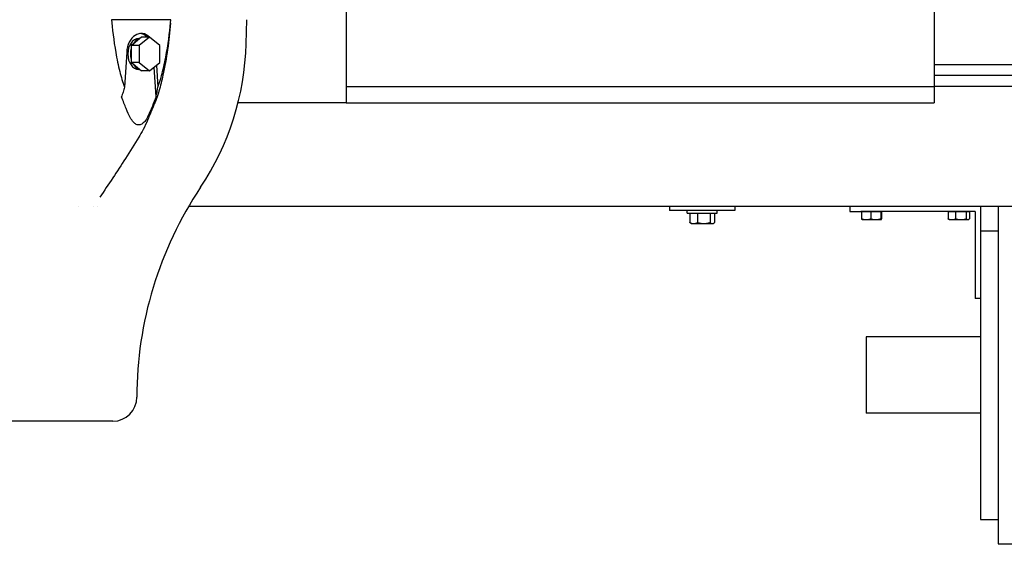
# Model space of a CAD drawing. Header units: inches. Extents: x 5 to 1128, y -85 to 748.
# Tile 310 of 656: x 421 to 444, y 580 to 592. Entities that reach past the tile are written whole.
import ezdxf

# ---------------------------------------------------------------- set-up
doc = ezdxf.new("R2010")
doc.units = ezdxf.units.IN
doc.header["$LTSCALE"] = 32
doc.header["$MEASUREMENT"] = 0
doc.layers.add('Dimension (ANSI)', color=7, linetype='Continuous', lineweight=25)
doc.layers.add('Visible (ANSI)', color=7, linetype='Continuous', lineweight=30)
doc.styles.add('Note Text (ANSI)', font='tahoma.ttf')
doc.dimstyles.new('SB Fraction-16 (ANSI)', dxfattribs={"dimscale": 32, "dimtxt": 0.125, "dimasz": 0.098425, "dimexe": 0.125, "dimexo": 0.0625, "dimgap": 0.031496, "dimtad": 0, "dimtih": 1, "dimtoh": 1, "dimdec": 4, "dimrnd": 1e-08, "dimzin": 0, "dimdsep": 46, "dimlunit": 5, "dimtxsty": 'Note Text (ANSI)', "dimcen": 0.09, "dimdle": 0.393701, "dimclrd": 256, "dimclre": 256, "dimclrt": 256, "dimadec": 0, "dimazin": 3, "dimtfac": 0.96, "dimtofl": 0, "dimtmove": 0, "dimatfit": 3, "dimfxl": 1, "dimfrac": 2, "dimtolj": 1, "dimtzin": 12, "dimlwd": -1, "dimlwe": -1, "dimarcsym": 0})

# ---------------------------------------------------------------- blocks, each defined once
blk = doc.blocks.new('*D19')
at = {"layer": 'Defpoints', "color": 0, "transparency": 16777216}
for p in [(484.781, 699.94), (324.685, 555.94), (484.781, 555.94)]:
    blk.add_point(p, dxfattribs=at)
at = {"layer": 'Dimension (ANSI)', "transparency": 16777216}
for p, q in [((482.781, 699.94), (320.685, 699.94)), ((324.685, 696.79), (324.685, 635.454)), ((324.685, 559.089), (324.685, 629.425)), ((482.781, 555.94), (320.685, 555.94))]:
    blk.add_line(p, q, dxfattribs=at)
for points in [[(324.16, 696.79), (325.21, 696.79), (324.685, 699.94)], [(324.16, 559.089), (325.21, 559.089), (324.685, 555.94)]]:
    blk.add_solid(points, dxfattribs=at)
at = {"layer": 'Dimension (ANSI)', "transparency": 16777216, "insert": (320.552, 634.446), "char_height": 4, "attachment_point": 1, "style": 'Note Text (ANSI)'}
blk.add_mtext('\\A1;144', dxfattribs=at)

msp = doc.modelspace()

# ---------------------------------------------------------------- linework, layer by layer
at = {"layer": 'Visible (ANSI)'}
for p, q in [((442.46813, 611.81478), (442.46813, 590.43978)), ((428.96813, 596.77443), (428.96813, 590.43978)), ((424.93913, 592.34529), (423.5825, 592.34529)), ((426.67042, 591.79411), (426.68486, 592.34529)), ((424.22297, 591.90886), (424.07316, 591.78654)), ((424.2295, 591.91419), (424.20513, 591.91419)), ((424.4529, 591.94431), (424.21627, 591.7511)), ((424.26638, 591.94431), (424.22297, 591.90886)), ((424.4529, 591.94431), (424.26638, 591.94431)), ((424.68953, 591.7511), (424.4529, 591.94431)), ((423.92802, 591.59907), (423.87847, 590.79813)), ((424.07316, 591.78654), (424.02975, 591.7511)), ((424.02975, 591.7511), (424.02975, 591.68021)), ((424.21627, 591.7511), (424.02975, 591.7511)), ((424.02975, 591.68021), (424.02975, 591.43557)), ((424.21627, 591.7511), (424.21627, 591.36468)), ((424.68953, 591.36468), (424.68953, 591.7511)), ((424.02975, 591.43557), (424.02975, 591.36468)), ((424.02975, 591.36468), (424.07316, 591.32924)), ((424.21627, 591.36468), (424.02975, 591.36468)), ((424.21627, 591.36468), (424.4529, 591.17147)), ((424.4529, 591.17147), (424.68953, 591.36468)), ((424.07316, 591.32924), (424.22297, 591.20692)), ((424.2295, 591.20159), (424.20513, 591.20159)), ((424.22297, 591.20692), (424.26638, 591.17147)), ((424.4529, 591.17147), (424.26638, 591.17147)), ((424.60134, 590.57412), (424.55902, 591.25812)), ((424.61202, 591.3014), (424.64316, 590.79813)), ((442.46813, 591.31478), (456.53701, 591.31478)), ((456.53701, 591.06478), (442.46813, 591.06478)), ((428.96813, 590.81478), (442.46813, 590.81478)), ((456.03063, 590.81478), (442.46813, 590.81478)), ((442.46813, 590.81478), (442.46813, 590.43978)), ((428.96813, 590.43978), (426.4847, 590.43978)), ((428.96813, 590.43978), (442.46813, 590.43978)), ((422.82081, 588.06478), (422.82088, 588.06478)), ((423.16395, 588.06478), (423.16395, 588.06478)), ((423.25453, 588.06478), (423.25515, 588.06478)), ((425.35066, 588.06478), (456.03063, 588.06478)), ((436.38942, 588.06478), (436.38942, 587.96478)), ((437.88942, 587.96478), (436.38942, 587.96478)), ((436.79663, 587.90228), (436.79663, 587.96478)), ((437.48413, 587.90228), (437.48413, 587.96478)), ((437.88942, 588.06478), (437.88942, 587.96478)), ((440.53063, 588.06478), (440.53063, 587.94478)), ((443.53063, 588.06478), (443.53063, 586.83036)), ((443.93513, 588.06478), (443.93513, 580.31478)), ((436.79663, 587.90228), (437.48413, 587.90228)), ((436.85493, 587.90228), (436.94494, 587.90228)), ((436.85493, 587.90228), (436.85493, 587.6896)), ((436.89038, 587.90228), (436.89038, 587.90228)), ((436.94494, 587.90228), (437.03494, 587.90228)), ((437.03494, 587.90228), (437.03494, 587.6896)), ((437.03494, 587.90228), (437.17766, 587.90228)), ((437.17766, 587.90228), (437.32038, 587.90228)), ((437.32038, 587.90228), (437.32038, 587.6896)), ((437.32038, 587.90228), (437.37311, 587.90228)), ((437.37311, 587.90228), (437.42583, 587.90228)), ((437.39038, 587.90228), (437.39038, 587.90228)), ((437.42583, 587.90228), (437.42583, 587.6896)), ((440.53063, 587.94478), (440.78063, 587.94478)), ((443.41063, 587.94478), (440.78063, 587.94478)), ((440.8017, 587.94478), (440.90545, 587.94478)), ((440.8017, 587.94478), (440.8017, 587.77634)), ((440.81163, 587.75678), (440.81084, 587.75723)), ((440.81163, 587.94478), (440.81163, 587.94478)), ((440.81163, 587.75678), (440.90545, 587.75678)), ((440.90545, 587.94478), (441.00919, 587.94478)), ((440.90545, 587.75678), (441.12366, 587.75678)), ((441.00919, 587.94478), (441.12366, 587.94478)), ((441.00919, 587.94478), (441.00919, 587.77634)), ((441.12366, 587.94478), (441.23812, 587.94478)), ((441.12366, 587.75678), (441.24884, 587.75678)), ((441.23812, 587.94478), (441.24884, 587.94478)), ((441.23812, 587.94478), (441.23812, 587.77634)), ((441.24884, 587.94478), (441.25956, 587.94478)), ((441.24884, 587.75678), (441.24963, 587.75678)), ((441.24963, 587.94478), (441.24963, 587.94478)), ((441.24963, 587.75678), (441.25042, 587.75723)), ((441.25956, 587.94478), (441.25956, 587.77634)), ((442.78468, 587.94478), (442.87163, 587.94478)), ((442.78468, 587.94478), (442.78468, 587.77634)), ((442.81163, 587.75678), (442.80216, 587.76224)), ((442.81163, 587.94478), (442.81163, 587.94478)), ((442.81163, 587.75678), (442.87163, 587.75678)), ((442.87163, 587.94478), (442.95857, 587.94478)), ((442.87163, 587.75678), (443.08155, 587.75678)), ((442.95857, 587.94478), (443.08155, 587.94478)), ((442.95857, 587.94478), (442.95857, 587.77634)), ((443.08155, 587.94478), (443.20452, 587.94478)), ((443.08155, 587.75678), (443.24055, 587.75678)), ((443.20452, 587.94478), (443.20452, 587.77634)), ((443.20452, 587.94478), (443.24055, 587.94478)), ((443.24055, 587.94478), (443.27658, 587.94478)), ((443.24055, 587.75678), (443.24963, 587.75678)), ((443.24963, 587.94478), (443.24963, 587.94478)), ((443.24963, 587.75678), (443.2591, 587.76224)), ((443.27658, 587.94478), (443.27658, 587.77634)), ((443.41063, 587.94478), (443.41063, 585.94478)), ((436.89038, 587.66728), (436.87183, 587.67799)), ((436.89038, 587.66728), (436.94494, 587.66728)), ((436.94494, 587.66728), (437.17766, 587.66728)), ((437.17766, 587.66728), (437.37311, 587.66728)), ((437.37311, 587.66728), (437.39038, 587.66728)), ((437.39038, 587.66728), (437.40894, 587.67799)), ((443.53063, 587.50228), (443.93513, 587.50228)), ((443.53063, 586.83036), (443.53063, 580.87728)), ((443.53063, 585.94478), (443.41063, 585.94478)), ((440.90563, 585.06478), (440.90563, 583.31478)), ((443.53063, 585.06478), (440.90563, 585.06478)), ((443.53063, 583.31478), (440.90563, 583.31478)), ((423.60987, 583.13269), (411.3264, 583.13269)), ((443.53063, 580.87728), (443.93513, 580.87728)), ((443.93513, 580.31478), (444.37613, 580.31478))]:
    msp.add_line(p, q, dxfattribs=at)
for centre, radius, start, end in [((420.45221, 591.95694), 6.22034, 326.225901, 358.5), ((432.82246, 583.68387), 8.66142, 146.225901, 180), ((423.60987, 583.68387), 0.55118, 270, 0)]:
    msp.add_arc(centre, radius, start, end, dxfattribs=at)
for centre, major_axis, start_param, end_param in [((424.26081, 591.55789), (0, 0.47244), 5.66826771, 7.76671517), ((424.20513, 591.55789), (0, 0.3563), 0, 3.14159265), ((424.26638, 591.55789), (0, 0.3563), 0.17317268, 0.87402487), ((424.20513, 591.55789), (0, 0.47244), 5.67016298, 6.19975522), ((424.26638, 591.55789), (0, -0.3563), 4.36196288, 5.06281508), ((424.26638, 591.55789), (0, -0.3563), 5.40916043, 6.11001263)]:
    msp.add_ellipse(centre, major_axis=major_axis, ratio=0.70710678, start_param=start_param, end_param=end_param, dxfattribs=at)
for points, knots in [([(424.93324, 592.26292), (424.9004, 591.8627), (424.84391, 591.46325), (424.73526, 590.94796), (424.7053, 590.8264), (424.63282, 590.59105), (424.58908, 590.47785), (424.51886, 590.30648), (424.49247, 590.24273), (424.44872, 590.13589), (424.43162, 590.09405), (424.38081, 589.97568), (424.34326, 589.89776), (424.27161, 589.76458), (424.23761, 589.70576), (424.1042, 589.48107), (424.00237, 589.3204), (423.7066, 588.86019), (423.50993, 588.56525), (423.31073, 588.2739)], [0, 0, 0, 0, 3.06482204, 3.06482204, 4.01314503, 4.01314503, 4.96226906, 4.96226906, 5.54212049, 5.54212049, 5.8976009, 5.8976009, 6.53681605, 6.53681605, 7.07405458, 7.07405458, 8.6262223, 8.6262223, 11.55070333, 11.55070333, 11.55070333, 11.55070333]), ([(423.5825, 592.34529), (423.5937, 592.15623), (423.62945, 591.8627), (423.70193, 591.44585), (423.7322, 591.29718), (423.80021, 591.03179), (423.83577, 590.91518), (423.87847, 590.79813)], [0, 0, 0, 0, 1.44569308, 1.44569308, 2.22353748, 2.22353748, 2.89135003, 2.89135003, 2.89135003, 2.89135003]), ([(424.64316, 590.79813), (424.68585, 590.91518), (424.72142, 591.03179), (424.78942, 591.29718), (424.8197, 591.44585), (424.89218, 591.8627), (424.92792, 592.15623), (424.93913, 592.34529)], [0.000001, 0.000001, 0.000001, 0.000001, 1.00363073, 1.00363073, 2.1726231, 2.1726231, 4.34529929, 4.34529929, 4.34529929, 4.34529929]), ([(423.87847, 590.79813), (423.86789, 590.76044), (423.85683, 590.72258), (423.83385, 590.64804), (423.82171, 590.6107), (423.80893, 590.57412)], [0.000001, 0.000001, 0.000001, 0.000001, 0.301646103, 0.301646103, 0.603058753, 0.603058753, 0.603058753, 0.603058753]), ([(424.60134, 590.57412), (424.60959, 590.6107), (424.6171, 590.64804), (424.63087, 590.72258), (424.63724, 590.76044), (424.64316, 590.79813)], [0.000001, 0.000001, 0.000001, 0.000001, 0.301847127, 0.301847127, 0.603926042, 0.603926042, 0.603926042, 0.603926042]), ([(424.60134, 590.57412), (424.57568, 590.50703), (424.54157, 590.42328), (424.48932, 590.29569), (424.46553, 590.23824), (424.41743, 590.13046), (424.38975, 590.07545), (424.33772, 590.0029), (424.31522, 589.97813), (424.26742, 589.9437), (424.24325, 589.9333), (424.19418, 589.92818), (424.17084, 589.93263), (424.12462, 589.9545), (424.10287, 589.97194), (424.05439, 590.02403), (424.02987, 590.06267), (423.98029, 590.15557), (423.95246, 590.21978), (423.90052, 590.34544), (423.87987, 590.39594), (423.84661, 590.47791), (423.82714, 590.5265), (423.80893, 590.57412)], [0.000001, 0.000001, 0.000001, 0.000001, 0.58120839, 0.58120839, 1.25941304, 1.25941304, 2.17317132, 2.17317132, 2.75131288, 2.75131288, 3.27268793, 3.27268793, 3.76077283, 3.76077283, 4.27006844, 4.27006844, 5.00405292, 5.00405292, 5.94837267, 5.94837267, 6.33290768, 6.33290768, 6.81499647, 6.81499647, 6.81499647, 6.81499647])]:
    msp.add_open_spline(points, degree=3, knots=knots, dxfattribs=at)
for points, weights in [([(440.8017, 587.77634), (440.8573, 587.75678), (440.90545, 587.75678)], [1, 1.0379548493, 1]), ([(440.81084, 587.75723), (440.80659, 587.75969), (440.8017, 587.77634)], [1.00986850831, 1.03212519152, 1]), ([(440.90545, 587.75678), (440.95359, 587.75678), (441.00919, 587.77634)], [1, 1.0379548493, 1]), ([(441.00919, 587.77634), (441.07053, 587.75678), (441.12366, 587.75678)], [1, 1.0379548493, 1]), ([(441.12366, 587.75678), (441.17678, 587.75678), (441.23812, 587.77634)], [1, 1.0379548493, 1]), ([(441.23812, 587.77634), (441.24387, 587.75678), (441.24884, 587.75678)], [1, 1.0379548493, 1]), ([(441.24884, 587.75678), (441.25382, 587.75678), (441.25956, 587.77634)], [1, 1.0379548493, 1]), ([(442.78468, 587.77634), (442.83128, 587.75678), (442.87163, 587.75678)], [1, 1.0379548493, 1]), ([(442.80216, 587.76224), (442.79387, 587.76703), (442.78468, 587.77634)], [1.01889110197, 1.01769750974, 1]), ([(442.87163, 587.75678), (442.91198, 587.75678), (442.95857, 587.77634)], [1, 1.0379548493, 1]), ([(442.95857, 587.77634), (443.02448, 587.75678), (443.08155, 587.75678)], [1, 1.0379548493, 1]), ([(443.08155, 587.75678), (443.13862, 587.75678), (443.20452, 587.77634)], [1, 1.0379548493, 1]), ([(443.20452, 587.77634), (443.22383, 587.75678), (443.24055, 587.75678)], [1, 1.0379548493, 1]), ([(443.24055, 587.75678), (443.25727, 587.75678), (443.27658, 587.77634)], [1, 1.0379548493, 1]), ([(436.85493, 587.6896), (436.90317, 587.66728), (436.94494, 587.66728)], [1, 1.0379548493, 1]), ([(436.87183, 587.67799), (436.86368, 587.68269), (436.85493, 587.6896)], [1.01599486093, 1.0114540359, 1]), ([(436.94494, 587.66728), (436.98671, 587.66728), (437.03494, 587.6896)], [1, 1.0379548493, 1]), ([(437.03494, 587.6896), (437.11142, 587.66728), (437.17766, 587.66728)], [1, 1.0379548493, 1]), ([(437.17766, 587.66728), (437.2439, 587.66728), (437.32038, 587.6896)], [1, 1.0379548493, 1]), ([(437.32038, 587.6896), (437.34864, 587.66728), (437.37311, 587.66728)], [1, 1.0379548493, 1]), ([(437.37311, 587.66728), (437.39758, 587.66728), (437.42583, 587.6896)], [1, 1.0379548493, 1])]:
    msp.add_rational_spline(points, weights, degree=2, dxfattribs=at)

# ---------------------------------------------------------------- dimensions: what is measured, and where the dimension line sits
at = {"layer": 'Dimension (ANSI)'}
dim = msp.add_linear_dim(base=(324.68489, 555.93978), p1=(484.78063, 699.93978), p2=(484.78063, 555.93978), angle=90, dimstyle='SB Fraction-16 (ANSI)', override={"dimgap": 0.031496, "dimdec": 4, "dimtol": 0, "dimlim": 0, "dimtp": 0, "dimtm": 0, "dimtdec": 2, "dimatfit": 1}, dxfattribs=at)
dim.commit()
dim.dimension.update_dxf_attribs({"geometry": '*D19', "text_midpoint": (324.68489, 632.43978), "dimtype": 160})

doc.saveas('drawing.dxf')
